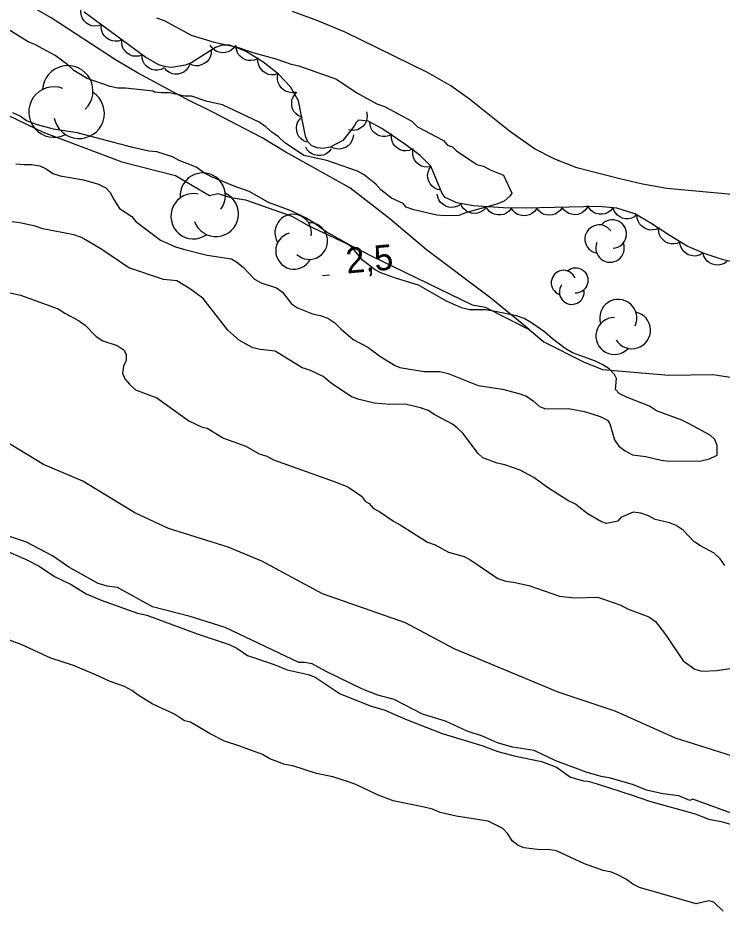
# Model space of a CAD drawing. Extents: x 336540 to 340074, y 5572036 to 5573747.
# Drawn here: x 337928.3 to 338011.4, y 5572241.2 to 5572346.6 of the extents above; entities that cross this region are included whole.
import ezdxf

# ---------------------------------------------------------------- set-up
doc = ezdxf.new("R2010")
doc.units = 0
for name, color, linetype in [('Niveau 2', 7, 'Continuous'), ('Niveau 22', 7, 'Continuous'), ('Niveau 3', 7, 'Continuous'), ('Niveau 4', 7, 'Continuous'), ('Niveau 44', 7, 'Continuous')]:
    doc.layers.add(name, color=color, linetype=linetype)

msp = doc.modelspace()

# ---------------------------------------------------------------- linework, layer by layer
at = {"layer": 'Niveau 2'}
for points in [[(338051.19, 5572320.65), (338057.88, 5572320.01), (338046.18, 5572320.9), (338043.67, 5572321.33), (338031.9, 5572323.83), (338028.37, 5572324.36), (338004.89, 5572326.49), (338002.03, 5572327.03), (337999.38, 5572327.64), (337994.29, 5572328.96), (337991.69, 5572329.96), (337989.31, 5572331.17), (337986.33, 5572333.27), (337981.62, 5572337.04), (337979.41, 5572338.63), (337976.67, 5572340.19), (337966.96, 5572344.95), (337963.73, 5572346.31), (337960.72, 5572347.4)], [(337944.68, 5572346.66), (337945.58, 5572346.34), (337948.78, 5572344.62), (337951.5, 5572343.79), (337954.22, 5572343.18), (337956.04, 5572342.54), (337958.76, 5572341.82), (337960.57, 5572341.19), (337961.48, 5572340.99), (337965.91, 5572339.41), (337968.31, 5572337.78), (337970.7, 5572336.48), (337971.61, 5572336.17), (337974.81, 5572334.45), (337975.5, 5572333.79), (337978.57, 5572332.17), (337979.04, 5572331.62), (337979.61, 5572331.41), (337980.07, 5572330.97), (337982.47, 5572329.34), (337983.26, 5572329.14), (337984.06, 5572328.7), (337985.65, 5572328.07), (337986.6, 5572325.95), (337986.38, 5572325.61), (337985.72, 5572325.03), (337984.83, 5572324.67), (337981.25, 5572323.68), (337980.35, 5572323.32), (337978.67, 5572323.28), (337977.76, 5572323.37), (337975.05, 5572323.98), (337974.14, 5572324.3), (337973.79, 5572324.74)], [(337973.79, 5572324.74), (337972.42, 5572325.38), (337971.16, 5572326.36), (337970.58, 5572327.03), (337969.21, 5572328.12), (337968.41, 5572328.55), (337964.77, 5572329.81), (337962.06, 5572330.42), (337959.77, 5572331.94), (337959.08, 5572332.6), (337958.28, 5572333.14), (337957.59, 5572333.8), (337956.79, 5572334.34), (337952.46, 5572336.38), (337950.65, 5572336.78), (337948.83, 5572337.42), (337948.04, 5572337.4), (337946.23, 5572337.8), (337945.33, 5572337.78), (337944.43, 5572337.87), (337944.31, 5572337.98), (337941.04, 5572338.35), (337940.14, 5572338.33), (337939.23, 5572338.53), (337936.51, 5572339.48), (337934.91, 5572340.45), (337934.22, 5572341.11), (337932.73, 5572342.2), (337930.33, 5572343.49), (337929.53, 5572343.81), (337927.13, 5572345.33)], [(338010.86, 5572296.17), (338010.56, 5572296.89), (338010.04, 5572297.39), (338007.53, 5572298.73), (338006.68, 5572299.16), (338003.67, 5572300.27), (338002.86, 5572300.82), (338000.13, 5572301.88), (337999.28, 5572302.31), (337998.87, 5572302.8), (337998.96, 5572304.1), (337998.72, 5572304.55), (337998.09, 5572305.21), (337997.28, 5572305.75), (337996.49, 5572306.12), (337993.76, 5572307.13), (337992.9, 5572307.61), (337991.41, 5572308.76), (337990.49, 5572309.58), (337988.94, 5572310.67), (337988.09, 5572311.16), (337987.18, 5572311.47), (337984.46, 5572312.03), (337983.5, 5572312.17), (337981.64, 5572312.18), (337980.67, 5572312.44), (337978.91, 5572313.19), (337975.6, 5572315.08), (337972.87, 5572315.91), (337971.17, 5572316.55), (337970.48, 5572316.92), (337969.05, 5572318.02), (337967.83, 5572319.51), (337967.09, 5572320.05), (337964.69, 5572321.4), (337963.14, 5572322.55), (337962.28, 5572323.03), (337960.57, 5572323.89), (337957.9, 5572324.84), (337955.62, 5572326.14), (337953.86, 5572326.77), (337951.18, 5572327.89), (337950.33, 5572328.32), (337949.35, 5572329.03), (337947.36, 5572329.83), (337946.56, 5572330.26), (337944.74, 5572330.83), (337943.78, 5572330.92), (337941.91, 5572331.33), (337935.34, 5572333.08), (337932.51, 5572333.52), (337930.64, 5572334.04), (337929.33, 5572334.51), (337928.58, 5572335.06), (337927.73, 5572335.43)], [(337928.09, 5572329.41), (337929.05, 5572329.32), (337929.95, 5572329.34), (337930.92, 5572329.2), (337931.66, 5572328.82), (337932.46, 5572328.28), (337933.31, 5572328.02), (337936.08, 5572327.52), (337937.84, 5572327)], [(337937.84, 5572327), (337938.7, 5572326.57), (337939.22, 5572326.02), (337939.63, 5572325.19), (337940.33, 5572324.13), (337941.76, 5572323.21), (337942.23, 5572322.6), (337945.15, 5572320.42), (337946.92, 5572319.62), (337947.88, 5572319.36), (337950.66, 5572318.64), (337953.54, 5572318.2), (337954.17, 5572317.82), (337954.92, 5572317.22), (337956.25, 5572315.79), (337957.05, 5572315.36), (337958.86, 5572314.78), (337959.55, 5572314.29), (337960.6, 5572312.91), (337961.34, 5572312.42), (337963.11, 5572311.73), (337964.01, 5572311.53), (337964.92, 5572311.21), (337965.72, 5572310.67), (337966.42, 5572309.95), (337967.91, 5572308.69), (337969.62, 5572307.78), (337971.17, 5572306.63), (337972.83, 5572305.6), (337973.4, 5572305.39), (337976.28, 5572304.9), (337978.14, 5572304.89), (337979.1, 5572304.69), (337982.63, 5572303.25), (337985.52, 5572302.81), (337987.44, 5572302.3), (337988.35, 5572301.98), (337989.15, 5572301.44), (337989.9, 5572300.78), (337990.58, 5572300.52), (337993.29, 5572300.53), (337995.21, 5572300.18), (337997.03, 5572299.6), (337997.89, 5572299.17), (337998.18, 5572298.73), (337998.73, 5572296.83), (337999.25, 5572296.11), (338000, 5572295.56), (338000.85, 5572295.08), (338002.44, 5572294.89), (338004.25, 5572294.43), (338005.21, 5572294.34), (338008.98, 5572294.38), (338009.94, 5572294.62), (338010.83, 5572295.04), (338010.86, 5572296.17)], [(337993.23, 5572289.68), (337990.71, 5572291.31), (337989.22, 5572292.4), (337987.62, 5572293.26), (337985.8, 5572293.89), (337984.9, 5572294.1), (337983.19, 5572294.73), (337982.62, 5572295.28), (337980.87, 5572297.6), (337980.18, 5572298.26), (337979.61, 5572298.7), (337977.55, 5572299.78), (337976.75, 5572300.32), (337975.84, 5572300.64), (337974.03, 5572301.04), (337972.23, 5572301), (337970.42, 5572301.18), (337968.61, 5572301.59), (337967.7, 5572301.9), (337965.29, 5572303.53), (337964.37, 5572304.3), (337962.78, 5572305.05), (337961.87, 5572305.36), (337958.67, 5572307.31), (337956.97, 5572307.5), (337956.07, 5572307.7), (337954.47, 5572308.56), (337953.09, 5572309.77), (337950.19, 5572313.53), (337948.69, 5572314.62), (337947.09, 5572315.59), (337945.51, 5572315.78), (337941.42, 5572317.15), (337938.22, 5572319.32), (337935.82, 5572320.73), (337934.91, 5572321.04), (337931.28, 5572321.74), (337930.37, 5572322.06), (337928.56, 5572322.47), (337927.66, 5572322.56)], [(338014.17, 5572259.02), (338005.92, 5572261.64), (337998.82, 5572264.84), (337992.1, 5572267.05), (337979.83, 5572272.17), (337974.08, 5572275.26), (337964.27, 5572278.65), (337957.13, 5572282.53), (337953.16, 5572284.19), (337946.1, 5572286.38), (337942.12, 5572288.21), (337936.01, 5572291.98), (337931.34, 5572293.92), (337919.46, 5572301.12), (337911.67, 5572304.46), (337907.63, 5572307.13), (337900.86, 5572310.51), (337895, 5572312.91), (337890.62, 5572315.74), (337886.74, 5572318.76), (337882.24, 5572320.74)], [(337925.13, 5572314.72), (337928.65, 5572313.9), (337933.08, 5572312.32), (337933.88, 5572311.78), (337935.48, 5572310.92), (337936.28, 5572310.37), (337937.55, 5572309.05), (337938.35, 5572308.51), (337940.05, 5572307.99), (337940.86, 5572307.44), (337941.09, 5572306.88), (337941.11, 5572306.21), (337940.79, 5572305.53), (337940.69, 5572304.73), (337940.93, 5572304.06), (337941.51, 5572303.4), (337942.2, 5572302.74), (337944.71, 5572301.79), (337948.49, 5572299.07), (337950.08, 5572298.32), (337950.65, 5572298.22), (337952.59, 5572297.03), (337955.21, 5572296.08), (337956.8, 5572295.21), (337957.71, 5572294.9), (337958.51, 5572294.47), (337965.67, 5572291.94), (337967.26, 5572291.3), (337968.87, 5572290.21), (337969.33, 5572289.55), (337969.79, 5572289.33), (337970.25, 5572288.78), (337971.05, 5572288.35), (337972.66, 5572287.26), (337973.45, 5572286.83), (337976.66, 5572284.77), (337977.57, 5572284.45), (337979.16, 5572283.59), (337980.98, 5572283.07)], [(338011.77, 5572282.02), (338011.19, 5572282.8), (338010.5, 5572283.46), (338008.9, 5572284.32), (338008.1, 5572284.86), (338006.83, 5572286.18), (338006.03, 5572286.73), (338005.24, 5572287.05), (338003.54, 5572287.45), (338002.74, 5572287.89), (338001.83, 5572288.2), (338000.92, 5572288.29), (337999.47, 5572287.69), (337999.14, 5572287.23), (337997.8, 5572286.98), (337997.12, 5572287.19), (337995.52, 5572288.16), (337994.14, 5572289.25), (337993.23, 5572289.68)], [(338017.28, 5572251.04), (338007.97, 5572254.45), (338007.64, 5572254.29), (338006.34, 5572254.84), (338004.42, 5572255.07), (338002.49, 5572255.48), (338000.96, 5572256.12), (337999.08, 5572256.69), (337998.12, 5572256.95), (337997.15, 5572257.1), (337995.39, 5572257.62), (337991.81, 5572258.94), (337989.24, 5572260.17), (337986.7, 5572260.56), (337984.94, 5572261.08), (337983.17, 5572261.88), (337981.35, 5572262.46), (337978.79, 5572263.64), (337976.06, 5572264.47), (337972.75, 5572266.19), (337970.82, 5572266.71), (337969, 5572267.4), (337964.72, 5572269.49), (337963.06, 5572270.41), (337962.16, 5572270.56), (337961.48, 5572270.55), (337952.8, 5572274.69), (337948.67, 5572276), (337944.21, 5572277.13), (337940.09, 5572279.43), (337938.88, 5572279.57), (337937.8, 5572279.88), (337934.32, 5572281.83), (337932.43, 5572283.14), (337929.34, 5572284.75), (337925.53, 5572286.01)], [(337980.98, 5572283.07), (337981.78, 5572282.64), (337984.98, 5572280.47), (337985.89, 5572280.15), (337986.8, 5572280.06), (337988.61, 5572279.66), (337992.25, 5572278.39), (337994.05, 5572278.21), (337996.76, 5572278.28), (337999.48, 5572277.33), (338000.28, 5572276.9), (338002.78, 5572275.95), (338003.58, 5572275.4), (338004.75, 5572273.85), (338006.85, 5572270.75), (338008.22, 5572269.77), (338009.02, 5572269.56), (338010.82, 5572269.61), (338012.61, 5572269.88)], [(338011.57, 5572241.22), (338010.47, 5572242.26), (338009.85, 5572242.42), (338008.39, 5572242.1), (338001.68, 5572244.02), (338000.88, 5572244.4), (338000.14, 5572244.94), (337999.28, 5572245.43), (337998.37, 5572245.8), (337997.4, 5572246), (337995.19, 5572246.8), (337991.88, 5572248.35), (337990.91, 5572248.5), (337989.95, 5572248.47), (337988.99, 5572248.56), (337988.09, 5572248.71), (337987.35, 5572248.97), (337986.66, 5572249.52), (337986.13, 5572250.35), (337985.55, 5572250.96), (337983.84, 5572251.82), (337980.04, 5572252.41), (337978.17, 5572252.87), (337977.26, 5572253.24), (337976.29, 5572253.5), (337972.61, 5572254.25), (337970.78, 5572254.94), (337968.22, 5572256.18), (337967.36, 5572256.5), (337965.49, 5572257.07), (337963.56, 5572257.47), (337960.77, 5572258.37), (337959.81, 5572258.51), (337958.04, 5572259.2), (337957.18, 5572259.69), (337954.51, 5572260.69), (337952.69, 5572261.27), (337951.03, 5572262.13), (337948.68, 5572263.54), (337948, 5572263.69), (337946.8, 5572264.45), (337944.18, 5572265.69), (337942.51, 5572266.72), (337941.77, 5572267.27), (337940.91, 5572267.75), (337939.2, 5572268.33), (337937.61, 5572269.08), (337934.87, 5572270.2), (337932.2, 5572271.09), (337928.72, 5572272.7), (337923.36, 5572274.66)]]:
    msp.add_lwpolyline(points, dxfattribs=at)
at = {"layer": 'Niveau 22'}
for points in [[(337988.66, 5572309.86), (337984.12, 5572313.56), (337976.53, 5572319.26), (337972.22, 5572322.94), (337967.51, 5572326.59), (337959.93, 5572330.79), (337957.16, 5572332.47), (337951.26, 5572335.57), (337948.13, 5572337.09), (337942.43, 5572340.16), (337939.84, 5572341.71), (337932.25, 5572346.64), (337929.78, 5572348.06), (337922.54, 5572351.32), (337919.41, 5572352.54), (337913.73, 5572354.3), (337908.4, 5572356.21), (337902.04, 5572358.16), (337895.61, 5572359.9), (337892.79, 5572360.76), (337889.78, 5572361.7), (337884.49, 5572363.6), (337881.18, 5572364.68)], [(337926.13, 5572335.63), (337931.31, 5572333.15), (337940.6, 5572329.65), (337946.92, 5572328.06), (337950.92, 5572325.68), (337951.93, 5572325.9), (337953.47, 5572325.45), (337955.17, 5572325.18), (337960.67, 5572323.23), (337962.58, 5572322.13), (337968.27, 5572319.48), (337970.01, 5572318.55), (337981.93, 5572312.78), (337983.47, 5572312.51), (337988.66, 5572309.86), (337990.4, 5572308.41), (337995.08, 5572306.06), (337997.32, 5572305.15), (338005.13, 5572304.47), (338010.38, 5572304.54), (338018.21, 5572303.35)]]:
    msp.add_lwpolyline(points, dxfattribs=at)
at = {"layer": 'Niveau 3'}
msp.add_line((337964.28, 5572316.25), (337965.09, 5572316.32), dxfattribs=at)
at = {"layer": 'Niveau 4'}
msp.add_lwpolyline([(337924.47, 5572284.81), (337929.31, 5572282.73), (337930.85, 5572281.92), (337932.63, 5572280.72), (337934.62, 5572279.76), (337936.4, 5572278.67), (337938.16, 5572277.93), (337942.45, 5572276.37), (337943.53, 5572276.17), (337949.5, 5572273.95), (337953.26, 5572272.69), (337954.17, 5572272.26), (337955.43, 5572271.39), (337958.56, 5572270.34), (337960.1, 5572269.7), (337962.59, 5572269.14), (337963.39, 5572268.82), (337966.37, 5572266.86), (337970.01, 5572265.43), (337971.54, 5572264.96), (337974.05, 5572263.89), (337978.38, 5572262.2), (337983.21, 5572260.74), (337984.97, 5572260.05), (337986.9, 5572259.53), (337990.12, 5572258.89), (337991.88, 5572258.2), (337993.54, 5572257.05), (337995.08, 5572256.58), (337995.59, 5572256.54), (337996.67, 5572256.23), (338000.81, 5572254.92), (338002.86, 5572254.18), (338008.24, 5572252.69), (338009.87, 5572252.08), (338011.34, 5572251.78), (338014.06, 5572251)], dxfattribs=at)
at = {"layer": 'Niveau 44'}
for points in [[(337938.18, 5572345.84), (337937.79, 5572345.7), (337937.38, 5572345.68), (337937.05, 5572345.71), (337936.73, 5572345.84), (337936.41, 5572346.03), (337936.15, 5572346.31), (337935.95, 5572346.56), (337935.83, 5572346.89), (337935.76, 5572347.26), (337935.77, 5572347.62)], [(338013.41, 5572317.64), (338011.42, 5572318.13), (338009.43, 5572318.8), (338007.31, 5572319.72), (338005.19, 5572320.99), (338003.15, 5572322.35), (338001.12, 5572323.51), (337999, 5572324.17), (337996.84, 5572324.37), (337988.19, 5572324.18), (337985.61, 5572324.23), (337982.07, 5572324.47), (337980.14, 5572324.81), (337978.75, 5572325.43), (337978.4, 5572325.93), (337977.05, 5572329.13), (337975.81, 5572330.4), (337974.11, 5572331.67), (337971.28, 5572333.57), (337969.67, 5572334.47), (337968.52, 5572334.59), (337968.23, 5572334.3), (337968.02, 5572333.86), (337966.67, 5572332.18), (337965.17, 5572331.38), (337964.37, 5572331.24), (337963.65, 5572331.29), (337963.01, 5572331.55), (337962.55, 5572332.03), (337962.27, 5572332.7), (337961.45, 5572336.85), (337960.51, 5572338.51), (337959.1, 5572340.01), (337957.25, 5572341.46), (337955.19, 5572342.71), (337953.3, 5572343.41), (337952.44, 5572343.42), (337951.65, 5572343.15), (337948.84, 5572341.36), (337948.1, 5572341.06), (337946.51, 5572340.8), (337945.73, 5572340.87), (337944.96, 5572341.1), (337943.42, 5572341.97), (337936.16, 5572347.33)], [(337940.6, 5572344.05), (337940.2, 5572343.91), (337939.8, 5572343.9), (337939.47, 5572343.93), (337939.14, 5572344.05), (337938.83, 5572344.25), (337938.56, 5572344.52), (337938.36, 5572344.78), (337938.24, 5572345.11), (337938.17, 5572345.48), (337938.18, 5572345.84)], [(337943.01, 5572342.27), (337942.62, 5572342.13), (337942.21, 5572342.11), (337941.88, 5572342.14), (337941.55, 5572342.27), (337941.24, 5572342.47), (337940.97, 5572342.74), (337940.77, 5572343), (337940.65, 5572343.33), (337940.58, 5572343.69), (337940.6, 5572344.05)], [(337951.14, 5572342.82), (337951.13, 5572342.41), (337951, 5572342.02), (337950.85, 5572341.72), (337950.62, 5572341.47), (337950.32, 5572341.24), (337949.97, 5572341.09), (337949.66, 5572341), (337949.3, 5572341), (337948.94, 5572341.07), (337948.61, 5572341.21)], [(337954, 5572343.4), (337953.76, 5572343.06), (337953.44, 5572342.81), (337953.16, 5572342.64), (337952.82, 5572342.55), (337952.45, 5572342.52), (337952.07, 5572342.59), (337951.76, 5572342.68), (337951.47, 5572342.88), (337951.2, 5572343.14), (337951, 5572343.44)], [(337956.63, 5572341.84), (337956.25, 5572341.66), (337955.85, 5572341.61), (337955.52, 5572341.61), (337955.18, 5572341.71), (337954.85, 5572341.87), (337954.56, 5572342.12), (337954.34, 5572342.36), (337954.19, 5572342.68), (337954.08, 5572343.03), (337954.07, 5572343.39)], [(337945.59, 5572340.74), (337945.22, 5572340.56), (337944.81, 5572340.49), (337944.48, 5572340.48), (337944.14, 5572340.57), (337943.81, 5572340.72), (337943.51, 5572340.96), (337943.28, 5572341.19), (337943.12, 5572341.51), (337943.01, 5572341.86), (337942.98, 5572342.22)], [(337959.04, 5572340.06), (337958.64, 5572339.93), (337958.24, 5572339.92), (337957.91, 5572339.96), (337957.58, 5572340.1), (337957.28, 5572340.3), (337957.02, 5572340.59), (337956.82, 5572340.85), (337956.71, 5572341.18), (337956.65, 5572341.55), (337956.68, 5572341.91)], [(337948.62, 5572341.14), (337948.44, 5572340.77), (337948.17, 5572340.46), (337947.92, 5572340.25), (337947.6, 5572340.1), (337947.24, 5572340.01), (337946.86, 5572340.01), (337946.54, 5572340.05), (337946.21, 5572340.19), (337945.9, 5572340.4), (337945.66, 5572340.66)], [(337961.1, 5572337.88), (337960.69, 5572337.81), (337960.29, 5572337.87), (337959.97, 5572337.96), (337959.67, 5572338.14), (337959.4, 5572338.39), (337959.18, 5572338.71), (337959.03, 5572339), (337958.97, 5572339.34), (337958.97, 5572339.71), (337959.05, 5572340.07)], [(337961.83, 5572334.93), (337961.44, 5572335.09), (337961.13, 5572335.35), (337960.91, 5572335.6), (337960.75, 5572335.91), (337960.65, 5572336.27), (337960.64, 5572336.65), (337960.67, 5572336.97), (337960.8, 5572337.3), (337960.99, 5572337.62), (337961.25, 5572337.87)], [(337969.48, 5572335.55), (337969.56, 5572335.14), (337969.52, 5572334.74), (337969.44, 5572334.42), (337969.26, 5572334.11), (337969.03, 5572333.83), (337968.71, 5572333.61), (337968.43, 5572333.45), (337968.08, 5572333.38), (337967.71, 5572333.36), (337967.36, 5572333.43)], [(337962.41, 5572331.99), (337962.03, 5572332.15), (337961.71, 5572332.41), (337961.49, 5572332.65), (337961.34, 5572332.97), (337961.23, 5572333.32), (337961.22, 5572333.71), (337961.25, 5572334.03), (337961.38, 5572334.36), (337961.58, 5572334.67), (337961.83, 5572334.93)], [(337972.47, 5572332.91), (337972.09, 5572332.72), (337971.69, 5572332.65), (337971.36, 5572332.64), (337971.02, 5572332.72), (337970.68, 5572332.88), (337970.39, 5572333.12), (337970.15, 5572333.35), (337969.99, 5572333.66), (337969.88, 5572334.01), (337969.85, 5572334.37)], [(337967.92, 5572332.84), (337967.87, 5572332.43), (337967.71, 5572332.05), (337967.55, 5572331.77), (337967.29, 5572331.53), (337966.98, 5572331.33), (337966.61, 5572331.21), (337966.3, 5572331.14), (337965.95, 5572331.17), (337965.59, 5572331.26), (337965.27, 5572331.43)], [(337974.9, 5572331.14), (337974.51, 5572330.98), (337974.11, 5572330.95), (337973.78, 5572330.96), (337973.44, 5572331.08), (337973.12, 5572331.26), (337972.84, 5572331.52), (337972.63, 5572331.77), (337972.49, 5572332.09), (337972.41, 5572332.45), (337972.41, 5572332.81)], [(337965.29, 5572331.18), (337965.03, 5572330.85), (337964.7, 5572330.61), (337964.41, 5572330.46), (337964.06, 5572330.4), (337963.69, 5572330.39), (337963.32, 5572330.48), (337963.01, 5572330.59), (337962.73, 5572330.8), (337962.48, 5572331.07), (337962.3, 5572331.38)], [(337977.09, 5572329.09), (337976.68, 5572329.02), (337976.27, 5572329.07), (337975.95, 5572329.15), (337975.65, 5572329.33), (337975.37, 5572329.57), (337975.15, 5572329.88), (337975, 5572330.17), (337974.93, 5572330.52), (337974.92, 5572330.89), (337974.99, 5572331.24)], [(337978.24, 5572326.32), (337977.83, 5572326.4), (337977.47, 5572326.59), (337977.2, 5572326.78), (337976.98, 5572327.06), (337976.81, 5572327.39), (337976.72, 5572327.76), (337976.68, 5572328.08), (337976.75, 5572328.43), (337976.87, 5572328.78), (337977.07, 5572329.08)], [(337980.55, 5572324.63), (337980.19, 5572324.41), (337979.8, 5572324.3), (337979.47, 5572324.26), (337979.13, 5572324.32), (337978.78, 5572324.44), (337978.46, 5572324.65), (337978.21, 5572324.86), (337978.02, 5572325.15), (337977.87, 5572325.5), (337977.81, 5572325.85)], [(337983.53, 5572324.21), (337983.24, 5572323.91), (337982.89, 5572323.71), (337982.58, 5572323.59), (337982.23, 5572323.56), (337981.86, 5572323.6), (337981.5, 5572323.73), (337981.21, 5572323.87), (337980.95, 5572324.11), (337980.73, 5572324.4), (337980.58, 5572324.73)], [(337986.55, 5572324.17), (337986.29, 5572323.84), (337985.96, 5572323.6), (337985.66, 5572323.45), (337985.32, 5572323.38), (337984.95, 5572323.38), (337984.58, 5572323.47), (337984.27, 5572323.58), (337983.99, 5572323.79), (337983.74, 5572324.06), (337983.55, 5572324.37)], [(337989.55, 5572324.15), (337989.31, 5572323.81), (337988.99, 5572323.56), (337988.7, 5572323.4), (337988.36, 5572323.31), (337987.99, 5572323.29), (337987.61, 5572323.36), (337987.3, 5572323.45), (337987.01, 5572323.65), (337986.75, 5572323.91), (337986.55, 5572324.21)], [(337992.55, 5572324.28), (337992.32, 5572323.92), (337992.01, 5572323.66), (337991.73, 5572323.48), (337991.4, 5572323.39), (337991.03, 5572323.35), (337990.65, 5572323.4), (337990.33, 5572323.48), (337990.03, 5572323.67), (337989.76, 5572323.92), (337989.55, 5572324.21)], [(337995.55, 5572324.34), (337995.32, 5572323.99), (337995.01, 5572323.73), (337994.73, 5572323.55), (337994.39, 5572323.45), (337994.03, 5572323.41), (337993.65, 5572323.47), (337993.33, 5572323.55), (337993.03, 5572323.74), (337992.76, 5572323.98), (337992.55, 5572324.28)], [(337998.54, 5572324.21), (337998.27, 5572323.89), (337997.94, 5572323.66), (337997.64, 5572323.52), (337997.29, 5572323.46), (337996.92, 5572323.46), (337996.55, 5572323.56), (337996.25, 5572323.68), (337995.97, 5572323.9), (337995.73, 5572324.17), (337995.55, 5572324.49)], [(338001.42, 5572323.42), (338001.1, 5572323.15), (338000.72, 5572323), (338000.4, 5572322.92), (338000.05, 5572322.94), (337999.69, 5572323.02), (337999.34, 5572323.19), (337999.07, 5572323.37), (337998.85, 5572323.64), (337998.66, 5572323.96), (337998.56, 5572324.31)], [(338004, 5572321.86), (338003.63, 5572321.68), (338003.22, 5572321.61), (338002.89, 5572321.6), (338002.55, 5572321.7), (338002.22, 5572321.85), (338001.92, 5572322.09), (338001.69, 5572322.33), (338001.53, 5572322.64), (338001.42, 5572322.99), (338001.4, 5572323.35)], [(338006.5, 5572320.21), (338006.12, 5572320.03), (338005.72, 5572319.97), (338005.39, 5572319.97), (338005.05, 5572320.07), (338004.72, 5572320.23), (338004.43, 5572320.48), (338004.2, 5572320.71), (338004.05, 5572321.03), (338003.95, 5572321.39), (338003.93, 5572321.75)], [(338009.2, 5572318.9), (338008.84, 5572318.68), (338008.45, 5572318.57), (338008.12, 5572318.52), (338007.78, 5572318.58), (338007.43, 5572318.69), (338007.11, 5572318.9), (338006.85, 5572319.11), (338006.66, 5572319.4), (338006.51, 5572319.74), (338006.44, 5572320.1)], [(338012.03, 5572317.92), (338011.7, 5572317.67), (338011.32, 5572317.53), (338011, 5572317.46), (338010.65, 5572317.48), (338010.29, 5572317.57), (338009.95, 5572317.75), (338009.68, 5572317.93), (338009.46, 5572318.21), (338009.28, 5572318.53), (338009.19, 5572318.88)]]:
    msp.add_lwpolyline(points, dxfattribs=at)
for centre, radius, start, end in [((337934.21, 5572338.03), 2.98, 313.8878, 176.5721), ((337932.59, 5572335.53), 2.98, 69.2201, 296.6772), ((337935.55, 5572335.38), 2.98, 191.0663, 56.7549), ((337950.15, 5572325.67), 2.67, 322.6786, 185.363), ((337949.05, 5572323.23), 2.67, 78.0109, 305.468), ((337951.69, 5572323.51), 2.67, 199.8571, 65.5457), ((337960.81, 5572321.3), 2.16, 349.4323, 212.1166), ((337998.48, 5572321.13), 1.68, 272.9535, 140.4106), ((337962.72, 5572320.3), 2.16, 226.6108, 92.2994), ((337996.92, 5572320.54), 1.68, 34.7997, 260.4883), ((337960.91, 5572319.14), 2.16, 104.7646, 332.2217), ((337998.21, 5572319.48), 1.68, 157.6212, 20.3056), ((337992.73, 5572315.39), 1.46, 22.9766, 250.4337), ((337994.17, 5572315.66), 1.46, 267.6443, 130.3287), ((337993.69, 5572314.29), 1.46, 144.8228, 10.5114), ((337999.18, 5572311.24), 2.19, 334.7944, 197.4787), ((337998.72, 5572309.1), 2.19, 90.1267, 317.5838), ((338000.79, 5572309.78), 2.19, 211.9729, 77.6615)]:
    msp.add_arc(centre, radius, start, end, dxfattribs=at)

# ---------------------------------------------------------------- texts
at = {"layer": 'Niveau 3'}
msp.add_text('2,5    ', height=3, rotation=5.0475, dxfattribs=at).set_placement((337967.16, 5572316.47))

doc.saveas('drawing.dxf')
